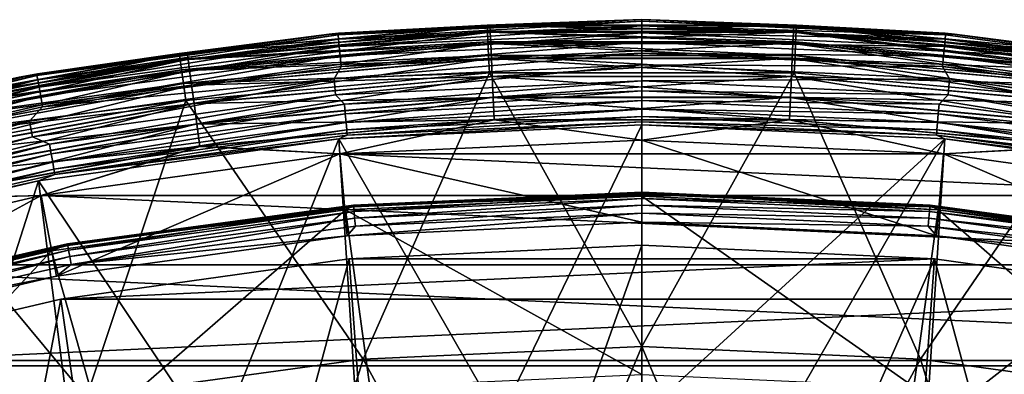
# Model space of a CAD drawing. Header units: metres. Extents: x -22 to 22, y 0 to 204.
# Tile 436 of 497: x -4.13 to 2.41, y 201.8 to 204.16. Entities that reach past the tile are written whole.
import ezdxf

# ---------------------------------------------------------------- set-up
doc = ezdxf.new("R2010")
doc.units = ezdxf.units.M
doc.layers.add('solid_002_SW0002', color=7, linetype='CONTINUOUS')
doc.layers.add('solid_002_SW0002_01', color=7, linetype='CONTINUOUS')

msp = doc.modelspace()

# ---------------------------------------------------------------- linework, layer by layer
at = {"layer": 'solid_002_SW0002'}
for points in [[(-1.008769, 204.121994, 240.606079), (0, 204.160004, 240.449997), (-2.076038, 204.064026, 240.449997)], [(-1.008777, 204.122177, 0.644852), (-2.076038, 204.064026, 0.8), (0, 204.160004, 0.8)], [(-2.01425, 204.069656, 254.109192), (0, 204.160004, 254.109192), (-2.076038, 204.064026, 242.850006)], [(-2.013292, 204.02951, 242.700211), (-2.015975, 204.059326, 242.772659), (0, 204.149857, 242.772659)], [(-1.026568, 204.122665, 254.275314), (0, 204.160004, 254.109192), (-2.01425, 204.069656, 254.109192)], [(0, 204.119919, 242.700211), (-2.013292, 204.02951, 242.700211), (0, 204.149857, 242.772659)], [(1.026452, 204.122665, 254.275314), (0, 204.160004, 254.109192), (-1.026568, 204.122665, 254.275314)], [(1.008769, 204.121994, 240.606079), (0, 204.160004, 240.449997), (-1.008769, 204.121994, 240.606079)], [(2.015975, 204.059326, 242.772659), (0, 204.119919, 242.700211), (0, 204.149857, 242.772659)], [(-1.026568, 204.122665, 254.275314), (-2.01425, 204.069656, 254.109192), (-3.071031, 203.93541, 254.275314)], [(-1.026568, 204.122665, 254.275314), (-3.071031, 203.93541, 254.275314), (-1.024673, 204.081192, 254.437454)], [(-3.01821, 203.941315, 0.644852), (-2.076038, 204.064026, 0.8), (-1.008777, 204.122177, 0.644852)], [(-3.01821, 203.941315, 0.644852), (-1.008777, 204.122177, 0.644852), (-3.012115, 203.896317, 0.494579)], [(-1.008769, 204.121994, 240.606079), (-2.076038, 204.064026, 240.449997), (-3.018185, 203.941132, 240.606079)], [(-1.008769, 204.121994, 240.606079), (-3.018185, 203.941132, 240.606079), (-1.006724, 204.076447, 240.756287)], [(-1.008777, 204.122177, 0.644852), (-1.00674, 204.076813, 0.494579), (-3.012115, 203.896317, 0.494579)], [(-2.009018, 203.982025, 242.637985), (-2.013292, 204.02951, 242.700211), (0, 204.119919, 242.700211)], [(0, 204.07225, 242.637985), (-2.009018, 203.982025, 242.637985), (0, 204.119919, 242.700211)], [(-1.008777, 204.122177, 0.644852), (1.008777, 204.122177, 0.644852), (-1.00674, 204.076813, 0.494579)], [(1.008777, 204.122177, 0.644852), (1.00674, 204.076813, 0.494579), (-1.00674, 204.076813, 0.494579)], [(2.013292, 204.02951, 242.700211), (0, 204.07225, 242.637985), (0, 204.119919, 242.700211)], [(-4.134364, 203.776901, 0.8), (-4.134364, 203.776901, 240.449997), (-2.076038, 204.064026, 240.449997)], [(-3.018185, 203.941132, 240.606079), (-2.076038, 204.064026, 240.449997), (-4.134364, 203.776901, 240.449997)], [(-2.076038, 204.064026, 0.8), (-4.134364, 203.776901, 0.8), (-2.076038, 204.064026, 240.449997)], [(-3.01821, 203.941315, 0.644852), (-4.134364, 203.776901, 0.8), (-2.076038, 204.064026, 0.8)], [(-4.012325, 203.799362, 254.109192), (-2.076038, 204.064026, 242.850006), (-4.134364, 203.776901, 242.850006)], [(-4.015719, 203.788437, 242.772659), (-4.134364, 203.776901, 242.850006), (-2.076038, 204.064026, 242.850006)], [(-2.015975, 204.059326, 242.772659), (-4.015719, 203.788437, 242.772659), (-2.076038, 204.064026, 242.850006)], [(-4.010375, 203.758987, 242.700211), (-4.015719, 203.788437, 242.772659), (-2.015975, 204.059326, 242.772659)], [(-4.012325, 203.799362, 254.109192), (-2.01425, 204.069656, 254.109192), (-2.076038, 204.064026, 242.850006)], [(-3.071031, 203.93541, 254.275314), (-2.01425, 204.069656, 254.109192), (-4.012325, 203.799362, 254.109192)], [(-2.013292, 204.02951, 242.700211), (-4.010375, 203.758987, 242.700211), (-2.015975, 204.059326, 242.772659)], [(-4.001861, 203.712067, 242.637985), (-4.010375, 203.758987, 242.700211), (-2.013292, 204.02951, 242.700211)], [(-2.009018, 203.982025, 242.637985), (-4.001861, 203.712067, 242.637985), (-2.013292, 204.02951, 242.700211)], [(-3.071031, 203.93541, 254.275314), (-3.065361, 203.894272, 254.437454), (-1.024673, 204.081192, 254.437454)], [(-1.024673, 204.081192, 254.437454), (-3.065361, 203.894272, 254.437454), (-1.02157, 204.013275, 254.590393)], [(-3.018185, 203.941132, 240.606079), (-3.012066, 203.895966, 240.756287), (-1.006724, 204.076447, 240.756287)], [(-3.012115, 203.896317, 0.494579), (-1.00674, 204.076813, 0.494579), (-3.002198, 203.823105, 0.356066)], [(-1.006724, 204.076447, 240.756287), (-3.012066, 203.895966, 240.756287), (-1.003402, 204.002487, 240.894714)], [(-1.00674, 204.076813, 0.494579), (-1.003425, 204.003006, 0.356066), (-3.002198, 203.823105, 0.356066)], [(-2.003445, 203.92009, 242.590225), (-2.009018, 203.982025, 242.637985), (0, 204.07225, 242.637985)], [(0, 204.010071, 242.590225), (-2.003445, 203.92009, 242.590225), (0, 204.07225, 242.637985)], [(-1.00674, 204.076813, 0.494579), (1.00674, 204.076813, 0.494579), (-1.003425, 204.003006, 0.356066)], [(1.00674, 204.076813, 0.494579), (1.003425, 204.003006, 0.356066), (-1.003425, 204.003006, 0.356066)], [(2.009018, 203.982025, 242.637985), (0, 204.010071, 242.590225), (0, 204.07225, 242.637985)], [(-3.990759, 203.650894, 242.590225), (-4.001861, 203.712067, 242.637985), (-2.009018, 203.982025, 242.637985)], [(-2.003445, 203.92009, 242.590225), (-3.990759, 203.650894, 242.590225), (-2.009018, 203.982025, 242.637985)], [(-3.065361, 203.894272, 254.437454), (-3.056077, 203.826935, 254.590393), (-1.02157, 204.013275, 254.590393)], [(-1.02157, 204.013275, 254.590393), (-3.056077, 203.826935, 254.590393), (-1.017346, 203.920837, 254.729858)], [(-3.012066, 203.895966, 240.756287), (-3.002127, 203.822586, 240.894714), (-1.003402, 204.002487, 240.894714)], [(-3.002198, 203.823105, 0.356066), (-1.003425, 204.003006, 0.356066), (-2.98884, 203.724503, 0.234648)], [(-1.003402, 204.002487, 240.894714), (-3.002127, 203.822586, 240.894714), (-0.998931, 203.902939, 241.016022)], [(-1.003425, 204.003006, 0.356066), (-0.998961, 203.903595, 0.234648), (-2.98884, 203.724503, 0.234648)], [(-1.996953, 203.847961, 242.560226), (-2.003445, 203.92009, 242.590225), (0, 204.010071, 242.590225)], [(0, 203.937653, 242.560226), (-1.996953, 203.847961, 242.560226), (0, 204.010071, 242.590225)], [(-1.003425, 204.003006, 0.356066), (1.003425, 204.003006, 0.356066), (-0.998961, 203.903595, 0.234648)], [(1.003425, 204.003006, 0.356066), (0.998961, 203.903595, 0.234648), (-0.998961, 203.903595, 0.234648)], [(2.003445, 203.92009, 242.590225), (0, 203.937653, 242.560226), (0, 204.010071, 242.590225)], [(-3.071031, 203.93541, 254.275314), (-4.012325, 203.799362, 254.109192), (-5.089894, 203.562469, 254.275314)], [(-3.071031, 203.93541, 254.275314), (-5.089894, 203.562469, 254.275314), (-3.065361, 203.894272, 254.437454)], [(-5.089894, 203.562469, 254.275314), (-5.080496, 203.522018, 254.437454), (-3.065361, 203.894272, 254.437454)], [(-3.065361, 203.894272, 254.437454), (-5.080496, 203.522018, 254.437454), (-3.056077, 203.826935, 254.590393)], [(-5.003341, 203.58107, 0.644852), (-4.134364, 203.776901, 0.8), (-3.01821, 203.941315, 0.644852)], [(-5.003341, 203.58107, 0.644852), (-3.01821, 203.941315, 0.644852), (-4.993237, 203.536804, 0.494579)], [(-3.018185, 203.941132, 240.606079), (-4.134364, 203.776901, 240.449997), (-5.003301, 203.580887, 240.606079)], [(-3.018185, 203.941132, 240.606079), (-5.003301, 203.580887, 240.606079), (-3.012066, 203.895966, 240.756287)], [(-5.003301, 203.580887, 240.606079), (-4.993157, 203.536453, 240.756287), (-3.012066, 203.895966, 240.756287)], [(-3.01821, 203.941315, 0.644852), (-3.012115, 203.896317, 0.494579), (-4.993237, 203.536804, 0.494579)], [(-4.993237, 203.536804, 0.494579), (-3.012115, 203.896317, 0.494579), (-4.976798, 203.464767, 0.356066)], [(-3.012066, 203.895966, 240.756287), (-4.993157, 203.536453, 240.756287), (-3.002127, 203.822586, 240.894714)], [(-3.012115, 203.896317, 0.494579), (-3.002198, 203.823105, 0.356066), (-4.976798, 203.464767, 0.356066)], [(-3.977827, 203.579636, 242.560226), (-3.990759, 203.650894, 242.590225), (-2.003445, 203.92009, 242.590225)], [(-1.996953, 203.847961, 242.560226), (-3.977827, 203.579636, 242.560226), (-2.003445, 203.92009, 242.590225)], [(-3.056077, 203.826935, 254.590393), (-3.043439, 203.73526, 254.729858), (-1.017346, 203.920837, 254.729858)], [(-1.017346, 203.920837, 254.729858), (-3.043439, 203.73526, 254.729858), (-1.012125, 203.80658, 254.851822)], [(-3.002127, 203.822586, 240.894714), (-2.988751, 203.723846, 241.016022), (-0.998931, 203.902939, 241.016022)], [(-2.98884, 203.724503, 0.234648), (-0.998961, 203.903595, 0.234648), (-2.972558, 203.604309, 0.134999)], [(-0.998931, 203.902939, 241.016022), (-2.988751, 203.723846, 241.016022), (-0.993484, 203.781631, 241.115524)], [(-0.998961, 203.903595, 0.234648), (-0.993519, 203.782425, 0.134999), (-2.972558, 203.604309, 0.134999)], [(0, 203.937653, 242.560226), (0, 203.860001, 242.550003), (-2.043497, 203.765945, 242.550003)], [(0, 203.937653, 242.560226), (-2.043497, 203.765945, 242.550003), (-1.996953, 203.847961, 242.560226)], [(-0.998961, 203.903595, 0.234648), (0.998961, 203.903595, 0.234648), (-0.993519, 203.782425, 0.134999)], [(0.998961, 203.903595, 0.234648), (0.993519, 203.782425, 0.134999), (-0.993519, 203.782425, 0.134999)], [(1.996953, 203.847961, 242.560226), (0, 203.860001, 242.550003), (0, 203.937653, 242.560226)], [(-5.080496, 203.522018, 254.437454), (-5.065108, 203.455811, 254.590393), (-3.056077, 203.826935, 254.590393)], [(-3.056077, 203.826935, 254.590393), (-5.065108, 203.455811, 254.590393), (-3.043439, 203.73526, 254.729858)], [(-4.993157, 203.536453, 240.756287), (-4.976681, 203.464264, 240.894714), (-3.002127, 203.822586, 240.894714)], [(-4.976798, 203.464767, 0.356066), (-3.002198, 203.823105, 0.356066), (-4.954655, 203.367767, 0.234648)], [(-3.002127, 203.822586, 240.894714), (-4.976681, 203.464264, 240.894714), (-2.988751, 203.723846, 241.016022)], [(-3.002198, 203.823105, 0.356066), (-2.98884, 203.724503, 0.234648), (-4.954655, 203.367767, 0.234648)], [(-1.996953, 203.847961, 242.560226), (-2.043497, 203.765945, 242.550003), (-3.977827, 203.579636, 242.560226)], [(-4.015719, 203.788437, 242.772659), (-5.983131, 203.339386, 242.772659), (-4.134364, 203.776901, 242.850006)], [(-5.975168, 203.310532, 242.700211), (-5.983131, 203.339386, 242.772659), (-4.015719, 203.788437, 242.772659)], [(-5.978179, 203.351273, 254.109192), (-4.012325, 203.799362, 254.109192), (-4.134364, 203.776901, 242.850006)], [(-5.089894, 203.562469, 254.275314), (-4.012325, 203.799362, 254.109192), (-5.978179, 203.351273, 254.109192)], [(-4.010375, 203.758987, 242.700211), (-5.975168, 203.310532, 242.700211), (-4.015719, 203.788437, 242.772659)], [(-5.962482, 203.264572, 242.637985), (-5.975168, 203.310532, 242.700211), (-4.010375, 203.758987, 242.700211)], [(-4.001861, 203.712067, 242.637985), (-5.962482, 203.264572, 242.637985), (-4.010375, 203.758987, 242.700211)], [(-4.044877, 203.380264, 242.550003), (-4.064322, 203.484497, 242.550003), (-2.043497, 203.765945, 242.550003)], [(-3.977827, 203.579636, 242.560226), (-2.043497, 203.765945, 242.550003), (-4.064322, 203.484497, 242.550003)], [(-2.033714, 203.66037, 242.550003), (-4.044877, 203.380264, 242.550003), (-2.043497, 203.765945, 242.550003)], [(-3.043439, 203.73526, 254.729858), (-3.027819, 203.621964, 254.851822), (-1.012125, 203.80658, 254.851822)], [(-1.012125, 203.80658, 254.851822), (-3.027819, 203.621964, 254.851822), (-1.85064, 201.903076, 256.398529)], [(-2.988751, 203.723846, 241.016022), (-2.972453, 203.603531, 241.115524), (-0.993484, 203.781631, 241.115524)], [(-2.972558, 203.604309, 0.134999), (-0.993519, 203.782425, 0.134999), (-2.953976, 203.467133, 0.060957)], [(-0.993484, 203.781631, 241.115524), (-2.972453, 203.603531, 241.115524), (-0.987269, 203.643265, 241.189407)], [(-0.993519, 203.782425, 0.134999), (-0.987309, 203.644135, 0.060957), (-2.953976, 203.467133, 0.060957)], [(-1.012125, 203.80658, 254.851822), (-1.85064, 201.903076, 256.398529), (-0.00012, 201.987503, 256.398529)], [(1.012006, 203.80658, 254.851822), (-1.012125, 203.80658, 254.851822), (-0.00012, 201.987503, 256.398529)], [(-0.993519, 203.782425, 0.134999), (0.993519, 203.782425, 0.134999), (-0.987309, 203.644135, 0.060957)], [(0.993519, 203.782425, 0.134999), (0.987309, 203.644135, 0.060957), (-0.987309, 203.644135, 0.060957)], [(-5.945941, 203.204636, 242.590225), (-5.962482, 203.264572, 242.637985), (-4.001861, 203.712067, 242.637985)], [(-3.990759, 203.650894, 242.590225), (-5.945941, 203.204636, 242.590225), (-4.001861, 203.712067, 242.637985)], [(-5.065108, 203.455811, 254.590393), (-5.044163, 203.365677, 254.729858), (-3.043439, 203.73526, 254.729858)], [(-3.043439, 203.73526, 254.729858), (-5.044163, 203.365677, 254.729858), (-3.027819, 203.621964, 254.851822)], [(-4.976681, 203.464264, 240.894714), (-4.954507, 203.367111, 241.016022), (-2.988751, 203.723846, 241.016022)], [(-4.954655, 203.367767, 0.234648), (-2.98884, 203.724503, 0.234648), (-4.927663, 203.249496, 0.134999)], [(-2.988751, 203.723846, 241.016022), (-4.954507, 203.367111, 241.016022), (-2.972453, 203.603531, 241.115524)], [(-2.98884, 203.724503, 0.234648), (-2.972558, 203.604309, 0.134999), (-4.927663, 203.249496, 0.134999)], [(-5.926674, 203.134827, 242.560226), (-5.945941, 203.204636, 242.590225), (-3.990759, 203.650894, 242.590225)], [(-3.977827, 203.579636, 242.560226), (-5.926674, 203.134827, 242.560226), (-3.990759, 203.650894, 242.590225)], [(-3.932906, 203.332092, 242.557785), (-4.044877, 203.380264, 242.550003), (-2.033714, 203.66037, 242.550003)], [(-1.974401, 203.597397, 242.557785), (-3.932906, 203.332092, 242.557785), (-2.033714, 203.66037, 242.550003)], [(-2.972453, 203.603531, 241.115524), (-2.95386, 203.466263, 241.189407), (-0.987269, 203.643265, 241.189407)], [(-2.953976, 203.467133, 0.060957), (-0.987309, 203.644135, 0.060957), (-2.933812, 203.318268, 0.015372)], [(-0.987269, 203.643265, 241.189407), (-2.95386, 203.466263, 241.189407), (-0.980528, 203.493134, 241.234818)], [(-0.987309, 203.644135, 0.060957), (-0.980569, 203.494064, 0.015372), (-2.933812, 203.318268, 0.015372)], [(-1.968624, 203.533203, 242.58078), (-1.974401, 203.597397, 242.557785), (0, 203.686066, 242.557785)], [(-1.968624, 203.533203, 242.58078), (0, 203.686066, 242.557785), (0, 203.621628, 242.58078)], [(-0.987309, 203.644135, 0.060957), (0.987309, 203.644135, 0.060957), (-0.980569, 203.494064, 0.015372)], [(0.987309, 203.644135, 0.060957), (0.980569, 203.494064, 0.015372), (-0.980569, 203.494064, 0.015372)], [(1.974401, 203.597397, 242.557785), (0, 203.621628, 242.58078), (0, 203.686066, 242.557785)], [(-3.977827, 203.579636, 242.560226), (-4.064322, 203.484497, 242.550003), (-5.926674, 203.134827, 242.560226)], [(-5.044163, 203.365677, 254.729858), (-5.018274, 203.254272, 254.851822), (-3.027819, 203.621964, 254.851822)], [(-3.027819, 203.621964, 254.851822), (-5.018274, 203.254272, 254.851822), (-3.685791, 201.650558, 256.398529)], [(-4.954507, 203.367111, 241.016022), (-4.927489, 203.248734, 241.115524), (-2.972453, 203.603531, 241.115524)], [(-4.927663, 203.249496, 0.134999), (-2.972558, 203.604309, 0.134999), (-4.896861, 203.114548, 0.060957)], [(-2.972453, 203.603531, 241.115524), (-4.927489, 203.248734, 241.115524), (-2.95386, 203.466263, 241.189407)], [(-2.972558, 203.604309, 0.134999), (-2.953976, 203.467133, 0.060957), (-4.896861, 203.114548, 0.060957)], [(-3.921399, 203.268692, 242.58078), (-3.932906, 203.332092, 242.557785), (-1.974401, 203.597397, 242.557785)], [(-3.921399, 203.268692, 242.58078), (-1.974401, 203.597397, 242.557785), (-1.968624, 203.533203, 242.58078)], [(-3.027819, 203.621964, 254.851822), (-3.685791, 201.650558, 256.398529), (-1.85064, 201.903076, 256.398529)], [(-1.968624, 203.533203, 242.58078), (0, 203.621628, 242.58078), (-1.963465, 203.475876, 242.617767)], [(0, 203.621628, 242.58078), (0, 203.564056, 242.617767), (-1.963465, 203.475876, 242.617767)], [(-1.963465, 203.475876, 242.617767), (0, 203.564056, 242.617767), (-1.959191, 203.428391, 242.66684)], [(0, 203.564056, 242.617767), (0, 203.516373, 242.66684), (-1.959191, 203.428391, 242.66684)], [(1.968624, 203.533203, 242.58078), (0, 203.564056, 242.617767), (0, 203.621628, 242.58078)], [(1.963465, 203.475876, 242.617767), (0, 203.516373, 242.66684), (0, 203.564056, 242.617767)], [(1.968624, 203.533203, 242.58078), (1.963465, 203.475876, 242.617767), (0, 203.564056, 242.617767)], [(-3.921399, 203.268692, 242.58078), (-1.968624, 203.533203, 242.58078), (-3.911121, 203.212051, 242.617767)], [(-1.968624, 203.533203, 242.58078), (-1.963465, 203.475876, 242.617767), (-3.911121, 203.212051, 242.617767)], [(-1.959191, 203.428391, 242.66684), (0, 203.516373, 242.66684), (-1.956024, 203.393204, 242.725449)], [(0, 203.516373, 242.66684), (0, 203.481064, 242.725449), (-1.956024, 203.393204, 242.725449)], [(1.959191, 203.428391, 242.66684), (0, 203.481064, 242.725449), (0, 203.516373, 242.66684)], [(1.963465, 203.475876, 242.617767), (1.959191, 203.428391, 242.66684), (0, 203.516373, 242.66684)], [(-6.036558, 202.913025, 242.550003), (-6.06556, 203.014999, 242.550003), (-4.064322, 203.484497, 242.550003)], [(-5.926674, 203.134827, 242.560226), (-4.064322, 203.484497, 242.550003), (-6.06556, 203.014999, 242.550003)], [(-4.044877, 203.380264, 242.550003), (-6.036558, 202.913025, 242.550003), (-4.064322, 203.484497, 242.550003)], [(-4.927489, 203.248734, 241.115524), (-4.896667, 203.113693, 241.189407), (-2.95386, 203.466263, 241.189407)], [(-4.896861, 203.114548, 0.060957), (-2.953976, 203.467133, 0.060957), (-4.863434, 202.968094, 0.015372)], [(-2.95386, 203.466263, 241.189407), (-4.896667, 203.113693, 241.189407), (-2.933688, 203.317352, 241.234818)], [(-2.953976, 203.467133, 0.060957), (-2.933812, 203.318268, 0.015372), (-4.863434, 202.968094, 0.015372)], [(-3.911121, 203.212051, 242.617767), (-1.963465, 203.475876, 242.617767), (-3.902607, 203.165131, 242.66684)], [(-1.963465, 203.475876, 242.617767), (-1.959191, 203.428391, 242.66684), (-3.902607, 203.165131, 242.66684)], [(-2.95386, 203.466263, 241.189407), (-2.933688, 203.317352, 241.234818), (-0.980528, 203.493134, 241.234818)], [(-2.933812, 203.318268, 0.015372), (-0.980569, 203.494064, 0.015372), (-2.003748, 203.266998)], [(-0.980528, 203.493134, 241.234818), (-2.933688, 203.317352, 241.234818), (-2.003747, 203.266998, 241.25)], [(0, 203.481064, 242.725449), (0, 203.460007, 242.790192), (-2.01145, 203.367004, 242.790192)], [(-1.956024, 203.393204, 242.725449), (0, 203.481064, 242.725449), (-2.01145, 203.367004, 242.790192)], [(-2.01145, 203.367004, 242.790192), (0, 203.460007, 242.790192), (-0.945294, 201.50415, 252.292862)], [(-0.980569, 203.494064, 0.015372), (0, 203.360001), (-2.003748, 203.266998)], [(-0.980569, 203.494064, 0.015372), (0.980569, 203.494064, 0.015372), (0, 203.360001)], [(0, 203.460007, 242.790192), (0, 201.526657, 252.292862), (-0.945294, 201.50415, 252.292862)], [(0.980569, 203.494064, 0.015372), (2.003747, 203.266998), (0, 203.360001)], [(1.956024, 203.393204, 242.725449), (0, 203.460007, 242.790192), (0, 203.481064, 242.725449)], [(1.959191, 203.428391, 242.66684), (1.956024, 203.393204, 242.725449), (0, 203.481064, 242.725449)], [(2.01145, 203.367004, 242.790192), (0, 201.526657, 252.292862), (0, 203.460007, 242.790192)], [(1.956024, 203.393204, 242.725449), (2.01145, 203.367004, 242.790192), (0, 203.460007, 242.790192)], [(-5.859746, 202.892303, 242.557785), (-6.036558, 202.913025, 242.550003), (-4.044877, 203.380264, 242.550003)], [(-3.932906, 203.332092, 242.557785), (-5.859746, 202.892303, 242.557785), (-4.044877, 203.380264, 242.550003)], [(-4.00574, 203.088806, 242.790192), (-2.01145, 203.367004, 242.790192), (-2.82732, 201.324448, 252.292862)], [(-3.8963, 203.130386, 242.725449), (-2.01145, 203.367004, 242.790192), (-4.00574, 203.088806, 242.790192)], [(-3.902607, 203.165131, 242.66684), (-1.959191, 203.428391, 242.66684), (-3.8963, 203.130386, 242.725449)], [(-1.959191, 203.428391, 242.66684), (-1.956024, 203.393204, 242.725449), (-3.8963, 203.130386, 242.725449)], [(-3.8963, 203.130386, 242.725449), (-1.956024, 203.393204, 242.725449), (-2.01145, 203.367004, 242.790192)], [(-2.01145, 203.367004, 242.790192), (-1.888446, 201.436707, 252.292862), (-2.82732, 201.324448, 252.292862)], [(-2.01145, 203.367004, 242.790192), (-0.945294, 201.50415, 252.292862), (-1.888446, 201.436707, 252.292862)], [(-5.8426, 202.830185, 242.58078), (-5.859746, 202.892303, 242.557785), (-3.932906, 203.332092, 242.557785)], [(-5.8426, 202.830185, 242.58078), (-3.932906, 203.332092, 242.557785), (-3.921399, 203.268692, 242.58078)], [(-4.896667, 203.113693, 241.189407), (-4.863228, 202.967194, 241.234818), (-2.933688, 203.317352, 241.234818)], [(-4.863434, 202.968094, 0.015372), (-2.933812, 203.318268, 0.015372), (-3.987926, 202.990311)], [(-2.933688, 203.317352, 241.234818), (-4.863228, 202.967194, 241.234818), (-3.987925, 202.990311, 241.25)], [(-2.933812, 203.318268, 0.015372), (-2.003748, 203.266998), (-3.987926, 202.990311)], [(-2.933688, 203.317352, 241.234818), (-3.987925, 202.990311, 241.25), (-2.003747, 203.266998, 241.25)], [(0, 202.814346, 241.25), (0.000001, 203.360001, 241.25), (-2.003747, 203.266998, 241.25)], [(1.956497, 202.72345, 241.25), (0.000001, 203.360001, 241.25), (0, 202.814346, 241.25)], [(-5.8426, 202.830185, 242.58078), (-3.921399, 203.268692, 242.58078), (-5.827287, 202.774704, 242.617767)], [(-3.921399, 203.268692, 242.58078), (-3.911121, 203.212051, 242.617767), (-5.827287, 202.774704, 242.617767)], [(-5.018274, 203.254272, 254.851822), (-5.490334, 201.23201, 256.398529), (-3.685791, 201.650558, 256.398529)], [(-3.885818, 202.454285, 241.25), (-2.003747, 203.266998, 241.25), (-3.987925, 202.990311, 241.25)], [(-3.885818, 202.454285, 241.25), (-1.956497, 202.72345, 241.25), (-2.003747, 203.266998, 241.25)], [(-1.956497, 202.72345, 241.25), (0, 202.814346, 241.25), (-2.003747, 203.266998, 241.25)], [(-5.827287, 202.774704, 242.617767), (-3.911121, 203.212051, 242.617767), (-5.814602, 202.728729, 242.66684)], [(-3.911121, 203.212051, 242.617767), (-3.902607, 203.165131, 242.66684), (-5.814602, 202.728729, 242.66684)], [(-5.814602, 202.728729, 242.66684), (-3.902607, 203.165131, 242.66684), (-5.805205, 202.694687, 242.725449)], [(-3.902607, 203.165131, 242.66684), (-3.8963, 203.130386, 242.725449), (-5.805205, 202.694687, 242.725449)], [(-5.805205, 202.694687, 242.725449), (-3.8963, 203.130386, 242.725449), (-4.00574, 203.088806, 242.790192)], [(-5.965853, 202.627792, 242.790192), (-4.00574, 203.088806, 242.790192), (-4.683743, 200.966644, 252.292862)], [(-5.805205, 202.694687, 242.725449), (-4.00574, 203.088806, 242.790192), (-5.965853, 202.627792, 242.790192)], [(-4.00574, 203.088806, 242.790192), (-3.75979, 201.167648, 252.292862), (-4.683743, 200.966644, 252.292862)], [(-4.00574, 203.088806, 242.790192), (-2.82732, 201.324448, 252.292862), (-3.75979, 201.167648, 252.292862)], [(-4.863434, 202.968094, 0.015372), (-3.987926, 202.990311), (-5.942489, 202.530304)], [(-5.790373, 202.006287, 241.25), (-3.987925, 202.990311, 241.25), (-5.942488, 202.530304, 241.25)], [(-4.863228, 202.967194, 241.234818), (-5.942488, 202.530304, 241.25), (-3.987925, 202.990311, 241.25)], [(-5.790373, 202.006287, 241.25), (-3.885818, 202.454285, 241.25), (-3.987925, 202.990311, 241.25)], [(-1.914143, 202.927872, 241.43573), (0, 203.01384, 241.43573), (-1.912965, 202.91478, 241.377365)], [(-1.913722, 202.923187, 241.495361), (0, 203.00914, 241.495361), (-1.914143, 202.927872, 241.43573)], [(-1.912965, 202.91478, 241.377365), (0, 203.000687, 241.377365), (-1.910292, 202.885086, 241.3255)], [(-3.812875, 202.67067, 241.43573), (-1.914143, 202.927872, 241.43573), (-3.810528, 202.657745, 241.377365)], [(-1.913722, 202.923187, 241.495361), (-1.914143, 202.927872, 241.43573), (-3.812875, 202.67067, 241.43573)], [(-3.812035, 202.666046, 241.495361), (-1.913722, 202.923187, 241.495361), (-3.812875, 202.67067, 241.43573)], [(-3.812035, 202.666046, 241.495361), (-1.967811, 202.896057, 241.550888), (-1.913722, 202.923187, 241.495361)], [(-1.914143, 202.927872, 241.43573), (-1.912965, 202.91478, 241.377365), (-3.810528, 202.657745, 241.377365)], [(-3.810528, 202.657745, 241.377365), (-1.912965, 202.91478, 241.377365), (-3.805204, 202.628403, 241.3255)], [(-1.912965, 202.91478, 241.377365), (-1.910292, 202.885086, 241.3255), (-3.805204, 202.628403, 241.3255)], [(-1.910292, 202.885086, 241.3255), (0, 202.970871, 241.3255), (-1.906364, 202.841446, 241.28479)], [(-1.906364, 202.841446, 241.28479), (0, 202.927063, 241.28479), (-1.901532, 202.78775, 241.258835)], [(-3.596361, 201.477585, 243.388596), (-1.967811, 202.896057, 241.550888), (-3.918833, 202.623901, 241.550888)], [(-3.812035, 202.666046, 241.495361), (-3.918833, 202.623901, 241.550888), (-1.967811, 202.896057, 241.550888)], [(-3.805204, 202.628403, 241.3255), (-1.910292, 202.885086, 241.3255), (-3.797379, 202.585281, 241.28479)], [(-1.910292, 202.885086, 241.3255), (-1.906364, 202.841446, 241.28479), (-3.797379, 202.585281, 241.28479)], [(-3.797379, 202.585281, 241.28479), (-1.906364, 202.841446, 241.28479), (-3.787755, 202.532242, 241.258835)], [(-1.906364, 202.841446, 241.28479), (-1.901532, 202.78775, 241.258835), (-3.787755, 202.532242, 241.258835)], [(-3.596361, 201.477585, 243.388596), (-1.805449, 201.720169, 243.388596), (-1.967811, 202.896057, 241.550888)], [(-1.805449, 201.720169, 243.388596), (0, 201.801254, 243.388596), (-1.967811, 202.896057, 241.550888)], [(0, 202.873154, 241.258835), (0, 202.814346, 241.25), (-1.956497, 202.72345, 241.25)], [(-1.901532, 202.78775, 241.258835), (0, 202.873154, 241.258835), (-1.956497, 202.72345, 241.25)], [(0, 202.873154, 241.258835), (1.901532, 202.78775, 241.258835), (0, 202.814346, 241.25)], [(-3.787755, 202.532242, 241.258835), (-1.901532, 202.78775, 241.258835), (-1.956497, 202.72345, 241.25)], [(1.901532, 202.78775, 241.258835), (1.956497, 202.72345, 241.25), (0, 202.814346, 241.25)], [(-3.787755, 202.532242, 241.258835), (-1.956497, 202.72345, 241.25), (-3.885818, 202.454285, 241.25)], [(-5.680908, 202.244308, 241.43573), (-3.812875, 202.67067, 241.43573), (-5.677411, 202.231628, 241.377365)], [(-3.812035, 202.666046, 241.495361), (-3.812875, 202.67067, 241.43573), (-5.680908, 202.244308, 241.43573)], [(-5.679657, 202.239777, 241.495361), (-3.812035, 202.666046, 241.495361), (-5.680908, 202.244308, 241.43573)], [(-5.679657, 202.239777, 241.495361), (-3.918833, 202.623901, 241.550888), (-3.812035, 202.666046, 241.495361)], [(-3.812875, 202.67067, 241.43573), (-3.810528, 202.657745, 241.377365), (-5.677411, 202.231628, 241.377365)], [(-5.677411, 202.231628, 241.377365), (-3.810528, 202.657745, 241.377365), (-5.669478, 202.202896, 241.3255)], [(-3.810528, 202.657745, 241.377365), (-3.805204, 202.628403, 241.3255), (-5.669478, 202.202896, 241.3255)], [(-1.943313, 202.56958, 3), (0, 202.660004, 3), (-1.617698, 198.080154, 3)], [(0, 202.660004, 0.72), (0, 202.660004, 3), (-1.943313, 202.56958, 3)], [(-1.942222, 202.569763, 0.72), (0, 202.660004, 0.72), (-1.943313, 202.56958, 3)], [(1.942222, 202.569763, 0.72), (0, 202.660004, 0.72), (-1.942222, 202.569763, 0.72)], [(0, 202.660004, 3), (0, 198.160004, 3), (-1.617698, 198.080154, 3)], [(1.942222, 202.569763, 0.72), (0, 202.660004, 3), (0, 202.660004, 0.72)], [(-5.358317, 201.075424, 243.388596), (-3.918833, 202.623901, 241.550888), (-5.836421, 202.172897, 241.550888)], [(-5.679657, 202.239777, 241.495361), (-5.836421, 202.172897, 241.550888), (-3.918833, 202.623901, 241.550888)], [(-5.669478, 202.202896, 241.3255), (-3.805204, 202.628403, 241.3255), (-5.657821, 202.16066, 241.28479)], [(-3.805204, 202.628403, 241.3255), (-3.797379, 202.585281, 241.28479), (-5.657821, 202.16066, 241.28479)], [(-5.657821, 202.16066, 241.28479), (-3.797379, 202.585281, 241.28479), (-5.64348, 202.108688, 241.258835)], [(-3.797379, 202.585281, 241.28479), (-3.787755, 202.532242, 241.258835), (-5.64348, 202.108688, 241.258835)], [(-5.358317, 201.075424, 243.388596), (-3.596361, 201.477585, 243.388596), (-3.918833, 202.623901, 241.550888)], [(-5.64348, 202.108688, 241.258835), (-3.787755, 202.532242, 241.258835), (-3.885818, 202.454285, 241.25)], [(-3.857717, 202.302567, 3), (-1.943313, 202.56958, 3), (-3.2178, 197.843124, 3)], [(-3.857466, 202.302567, 0.72), (-1.943313, 202.56958, 3), (-3.857717, 202.302567, 3)], [(-3.857466, 202.302567, 0.72), (-1.942222, 202.569763, 0.72), (-1.943313, 202.56958, 3)], [(1.942222, 202.569763, 0.72), (-1.942222, 202.569763, 0.72), (-3.857466, 202.302567, 0.72)], [(-1.943313, 202.56958, 3), (-1.617698, 198.080154, 3), (-3.2178, 197.843124, 3)], [(1.943313, 202.56958, 3), (1.617698, 198.080154, 3), (0, 198.160004, 3)], [(-5.64348, 202.108688, 241.258835), (-3.885818, 202.454285, 241.25), (-5.790373, 202.006287, 241.25)], [(-5.74832, 201.857651, 3), (-3.857717, 202.302567, 3), (-4.790751, 197.448914, 3)], [(-5.748125, 201.857834, 0.72), (-3.857717, 202.302567, 3), (-5.74832, 201.857651, 3)], [(-5.748125, 201.857834, 0.72), (-3.857466, 202.302567, 0.72), (-3.857717, 202.302567, 3)], [(3.857466, 202.302567, 0.72), (-3.857466, 202.302567, 0.72), (-5.748125, 201.857834, 0.72)], [(-3.857717, 202.302567, 3), (-3.2178, 197.843124, 3), (-4.790751, 197.448914, 3)], [(-0.827946, 200.013885, 257.816467), (-0.00012, 201.987503, 256.398529), (-1.85064, 201.903076, 256.398529)], [(0.827638, 200.013901, 257.816467), (-0.00012, 201.987503, 256.398529), (-0.827946, 200.013885, 257.816467)], [(0.827638, 200.013901, 257.816467), (1.850401, 201.903107, 256.398529), (-0.00012, 201.987503, 256.398529)], [(-2.476808, 199.864838, 257.816467), (-1.85064, 201.903076, 256.398529), (-3.685791, 201.650558, 256.398529)], [(-0.827946, 200.013885, 257.816467), (-1.85064, 201.903076, 256.398529), (-2.476808, 199.864838, 257.816467)], [(5.748125, 201.857834, 0.72), (-5.748125, 201.857834, 0.72), (-7.585134, 201.24202, 0.72)]]:
    msp.add_3dface(points, dxfattribs=at)
at = {"layer": 'solid_002_SW0002_01'}
for points in [[(-2.076038, 204.064026, 0.8), (-2.076038, 204.064026, 240.449997), (0, 204.160004, 240.449997)], [(0, 204.160004, 0.8), (-2.076038, 204.064026, 0.8), (0, 204.160004, 240.449997)], [(-2.076038, 204.064026, 242.850006), (0, 204.160004, 254.109192), (0, 204.160004, 242.850006)], [(-2.015975, 204.059326, 242.772659), (-2.076038, 204.064026, 242.850006), (0, 204.160004, 242.850006)], [(0, 204.149857, 242.772659), (-2.015975, 204.059326, 242.772659), (0, 204.160004, 242.850006)], [(-1.008777, 204.122177, 0.644852), (0, 204.160004, 0.8), (1.008777, 204.122177, 0.644852)], [(0, 204.160004, 0.8), (0, 204.160004, 240.449997), (2.076038, 204.064026, 240.449997)], [(1.008769, 204.121994, 240.606079), (2.076038, 204.064026, 240.449997), (0, 204.160004, 240.449997)], [(2.076038, 204.064026, 0.8), (0, 204.160004, 0.8), (2.076038, 204.064026, 240.449997)], [(1.008777, 204.122177, 0.644852), (0, 204.160004, 0.8), (2.076038, 204.064026, 0.8)], [(0, 204.160004, 242.850006), (0, 204.160004, 254.109192), (2.014366, 204.069641, 254.109192)], [(1.026452, 204.122665, 254.275314), (2.014366, 204.069641, 254.109192), (0, 204.160004, 254.109192)], [(2.076038, 204.064026, 242.850006), (0, 204.160004, 242.850006), (2.014366, 204.069641, 254.109192)], [(0, 204.149857, 242.772659), (0, 204.160004, 242.850006), (2.076038, 204.064026, 242.850006)], [(2.015975, 204.059326, 242.772659), (0, 204.149857, 242.772659), (2.076038, 204.064026, 242.850006)], [(-1.026568, 204.122665, 254.275314), (-1.024673, 204.081192, 254.437454), (1.024557, 204.081192, 254.437454)], [(1.026452, 204.122665, 254.275314), (-1.026568, 204.122665, 254.275314), (1.024557, 204.081192, 254.437454)], [(-1.008769, 204.121994, 240.606079), (-1.006724, 204.076447, 240.756287), (1.006724, 204.076447, 240.756287)], [(1.008769, 204.121994, 240.606079), (-1.008769, 204.121994, 240.606079), (1.006724, 204.076447, 240.756287)], [(2.013292, 204.02951, 242.700211), (0, 204.119919, 242.700211), (2.015975, 204.059326, 242.772659)], [(1.008769, 204.121994, 240.606079), (1.006724, 204.076447, 240.756287), (3.012066, 203.895966, 240.756287)], [(1.008777, 204.122177, 0.644852), (3.01821, 203.941315, 0.644852), (1.00674, 204.076813, 0.494579)], [(3.018185, 203.941132, 240.606079), (2.076038, 204.064026, 240.449997), (1.008769, 204.121994, 240.606079)], [(3.018185, 203.941132, 240.606079), (1.008769, 204.121994, 240.606079), (3.012066, 203.895966, 240.756287)], [(1.008777, 204.122177, 0.644852), (2.076038, 204.064026, 0.8), (3.01821, 203.941315, 0.644852)], [(1.026452, 204.122665, 254.275314), (1.024557, 204.081192, 254.437454), (3.065246, 203.894287, 254.437454)], [(3.070916, 203.935425, 254.275314), (2.014366, 204.069641, 254.109192), (1.026452, 204.122665, 254.275314)], [(3.070916, 203.935425, 254.275314), (1.026452, 204.122665, 254.275314), (3.065246, 203.894287, 254.437454)], [(-1.024673, 204.081192, 254.437454), (-1.02157, 204.013275, 254.590393), (1.021453, 204.013275, 254.590393)], [(1.024557, 204.081192, 254.437454), (-1.024673, 204.081192, 254.437454), (1.021453, 204.013275, 254.590393)], [(-1.006724, 204.076447, 240.756287), (-1.003402, 204.002487, 240.894714), (1.003402, 204.002487, 240.894714)], [(1.006724, 204.076447, 240.756287), (-1.006724, 204.076447, 240.756287), (1.003402, 204.002487, 240.894714)], [(2.009018, 203.982025, 242.637985), (0, 204.07225, 242.637985), (2.013292, 204.02951, 242.700211)], [(1.006724, 204.076447, 240.756287), (1.003402, 204.002487, 240.894714), (3.002127, 203.822586, 240.894714)], [(1.00674, 204.076813, 0.494579), (3.012115, 203.896317, 0.494579), (1.003425, 204.003006, 0.356066)], [(3.012066, 203.895966, 240.756287), (1.006724, 204.076447, 240.756287), (3.002127, 203.822586, 240.894714)], [(3.01821, 203.941315, 0.644852), (3.012115, 203.896317, 0.494579), (1.00674, 204.076813, 0.494579)], [(1.024557, 204.081192, 254.437454), (1.021453, 204.013275, 254.590393), (3.055961, 203.82695, 254.590393)], [(3.065246, 203.894287, 254.437454), (1.024557, 204.081192, 254.437454), (3.055961, 203.82695, 254.590393)], [(2.009018, 203.982025, 242.637985), (2.013292, 204.02951, 242.700211), (4.010375, 203.758987, 242.700211)], [(2.013292, 204.02951, 242.700211), (2.015975, 204.059326, 242.772659), (4.015719, 203.788437, 242.772659)], [(4.010375, 203.758987, 242.700211), (2.013292, 204.02951, 242.700211), (4.015719, 203.788437, 242.772659)], [(2.076038, 204.064026, 242.850006), (2.014366, 204.069641, 254.109192), (4.012555, 203.799316, 254.109192)], [(3.070916, 203.935425, 254.275314), (4.012555, 203.799316, 254.109192), (2.014366, 204.069641, 254.109192)], [(4.015719, 203.788437, 242.772659), (2.015975, 204.059326, 242.772659), (2.076038, 204.064026, 242.850006)], [(2.076038, 204.064026, 0.8), (2.076038, 204.064026, 240.449997), (4.134364, 203.776901, 240.449997)], [(3.018185, 203.941132, 240.606079), (4.134364, 203.776901, 240.449997), (2.076038, 204.064026, 240.449997)], [(4.134364, 203.776901, 0.8), (2.076038, 204.064026, 0.8), (4.134364, 203.776901, 240.449997)], [(3.01821, 203.941315, 0.644852), (2.076038, 204.064026, 0.8), (4.134364, 203.776901, 0.8)], [(4.134364, 203.776901, 242.850006), (2.076038, 204.064026, 242.850006), (4.012555, 203.799316, 254.109192)], [(4.015719, 203.788437, 242.772659), (2.076038, 204.064026, 242.850006), (4.134364, 203.776901, 242.850006)], [(-1.02157, 204.013275, 254.590393), (-1.017346, 203.920837, 254.729858), (1.017229, 203.920837, 254.729858)], [(1.021453, 204.013275, 254.590393), (-1.02157, 204.013275, 254.590393), (1.017229, 203.920837, 254.729858)], [(-1.003402, 204.002487, 240.894714), (-0.998931, 203.902939, 241.016022), (0.998931, 203.902939, 241.016022)], [(1.003402, 204.002487, 240.894714), (-1.003402, 204.002487, 240.894714), (0.998931, 203.902939, 241.016022)], [(2.003445, 203.92009, 242.590225), (0, 204.010071, 242.590225), (2.009018, 203.982025, 242.637985)], [(1.003402, 204.002487, 240.894714), (0.998931, 203.902939, 241.016022), (2.988751, 203.723846, 241.016022)], [(1.003425, 204.003006, 0.356066), (3.002198, 203.823105, 0.356066), (0.998961, 203.903595, 0.234648)], [(3.002127, 203.822586, 240.894714), (1.003402, 204.002487, 240.894714), (2.988751, 203.723846, 241.016022)], [(3.012115, 203.896317, 0.494579), (3.002198, 203.823105, 0.356066), (1.003425, 204.003006, 0.356066)], [(1.021453, 204.013275, 254.590393), (1.017229, 203.920837, 254.729858), (3.043323, 203.735275, 254.729858)], [(3.055961, 203.82695, 254.590393), (1.021453, 204.013275, 254.590393), (3.043323, 203.735275, 254.729858)], [(2.003445, 203.92009, 242.590225), (2.009018, 203.982025, 242.637985), (4.001861, 203.712067, 242.637985)], [(4.001861, 203.712067, 242.637985), (2.009018, 203.982025, 242.637985), (4.010375, 203.758987, 242.700211)], [(-1.017346, 203.920837, 254.729858), (-1.012125, 203.80658, 254.851822), (1.012006, 203.80658, 254.851822)], [(1.017229, 203.920837, 254.729858), (-1.017346, 203.920837, 254.729858), (1.012006, 203.80658, 254.851822)], [(-0.998931, 203.902939, 241.016022), (-0.993484, 203.781631, 241.115524), (0.993484, 203.781631, 241.115524)], [(0.998931, 203.902939, 241.016022), (-0.998931, 203.902939, 241.016022), (0.993484, 203.781631, 241.115524)], [(1.996953, 203.847961, 242.560226), (0, 203.937653, 242.560226), (2.003445, 203.92009, 242.590225)], [(0.998931, 203.902939, 241.016022), (0.993484, 203.781631, 241.115524), (2.972453, 203.603531, 241.115524)], [(0.998961, 203.903595, 0.234648), (2.98884, 203.724503, 0.234648), (0.993519, 203.782425, 0.134999)], [(2.988751, 203.723846, 241.016022), (0.998931, 203.902939, 241.016022), (2.972453, 203.603531, 241.115524)], [(3.002198, 203.823105, 0.356066), (2.98884, 203.724503, 0.234648), (0.998961, 203.903595, 0.234648)], [(1.017229, 203.920837, 254.729858), (1.012006, 203.80658, 254.851822), (3.027702, 203.621979, 254.851822)], [(3.043323, 203.735275, 254.729858), (1.017229, 203.920837, 254.729858), (3.027702, 203.621979, 254.851822)], [(1.996953, 203.847961, 242.560226), (2.003445, 203.92009, 242.590225), (3.990759, 203.650894, 242.590225)], [(3.990759, 203.650894, 242.590225), (2.003445, 203.92009, 242.590225), (4.001861, 203.712067, 242.637985)], [(-2.033714, 203.66037, 242.550003), (-2.043497, 203.765945, 242.550003), (0, 203.860001, 242.550003)], [(0, 203.753983, 242.550003), (-2.033714, 203.66037, 242.550003), (0, 203.860001, 242.550003)], [(0, 203.753983, 242.550003), (0, 203.860001, 242.550003), (2.043497, 203.765945, 242.550003)], [(1.996953, 203.847961, 242.560226), (2.043497, 203.765945, 242.550003), (0, 203.860001, 242.550003)], [(3.977827, 203.579636, 242.560226), (2.043497, 203.765945, 242.550003), (1.996953, 203.847961, 242.560226)], [(3.977827, 203.579636, 242.560226), (1.996953, 203.847961, 242.560226), (3.990759, 203.650894, 242.590225)], [(-0.993484, 203.781631, 241.115524), (-0.987269, 203.643265, 241.189407), (0.987269, 203.643265, 241.189407)], [(0.993484, 203.781631, 241.115524), (-0.993484, 203.781631, 241.115524), (0.987269, 203.643265, 241.189407)], [(1.012006, 203.80658, 254.851822), (-0.00012, 201.987503, 256.398529), (1.850401, 201.903107, 256.398529)], [(2.033714, 203.66037, 242.550003), (0, 203.753983, 242.550003), (2.043497, 203.765945, 242.550003)], [(0.993484, 203.781631, 241.115524), (0.987269, 203.643265, 241.189407), (2.95386, 203.466263, 241.189407)], [(0.993519, 203.782425, 0.134999), (2.972558, 203.604309, 0.134999), (0.987309, 203.644135, 0.060957)], [(2.972453, 203.603531, 241.115524), (0.993484, 203.781631, 241.115524), (2.95386, 203.466263, 241.189407)], [(2.98884, 203.724503, 0.234648), (2.972558, 203.604309, 0.134999), (0.993519, 203.782425, 0.134999)], [(3.027702, 203.621979, 254.851822), (1.012006, 203.80658, 254.851822), (1.850401, 201.903107, 256.398529)], [(4.044877, 203.380264, 242.550003), (2.033714, 203.66037, 242.550003), (2.043497, 203.765945, 242.550003)], [(4.044877, 203.380264, 242.550003), (2.043497, 203.765945, 242.550003), (4.064322, 203.484497, 242.550003)], [(3.977827, 203.579636, 242.560226), (4.064322, 203.484497, 242.550003), (2.043497, 203.765945, 242.550003)], [(-1.974401, 203.597397, 242.557785), (-2.033714, 203.66037, 242.550003), (0, 203.753983, 242.550003)], [(0, 203.686066, 242.557785), (-1.974401, 203.597397, 242.557785), (0, 203.753983, 242.550003)], [(0, 203.686066, 242.557785), (0, 203.753983, 242.550003), (2.033714, 203.66037, 242.550003)], [(-0.987269, 203.643265, 241.189407), (-0.980528, 203.493134, 241.234818), (0.980528, 203.493134, 241.234818)], [(0.987269, 203.643265, 241.189407), (-0.987269, 203.643265, 241.189407), (0.980528, 203.493134, 241.234818)], [(1.974401, 203.597397, 242.557785), (0, 203.686066, 242.557785), (2.033714, 203.66037, 242.550003)], [(0.987269, 203.643265, 241.189407), (0.980528, 203.493134, 241.234818), (2.933688, 203.317352, 241.234818)], [(0.987309, 203.644135, 0.060957), (2.953976, 203.467133, 0.060957), (0.980569, 203.494064, 0.015372)], [(2.95386, 203.466263, 241.189407), (0.987269, 203.643265, 241.189407), (2.933688, 203.317352, 241.234818)], [(2.972558, 203.604309, 0.134999), (2.953976, 203.467133, 0.060957), (0.987309, 203.644135, 0.060957)], [(3.932906, 203.332092, 242.557785), (1.974401, 203.597397, 242.557785), (2.033714, 203.66037, 242.550003)], [(3.932906, 203.332092, 242.557785), (2.033714, 203.66037, 242.550003), (4.044877, 203.380264, 242.550003)], [(1.968624, 203.533203, 242.58078), (0, 203.621628, 242.58078), (1.974401, 203.597397, 242.557785)], [(3.027702, 203.621979, 254.851822), (1.850401, 201.903107, 256.398529), (3.685556, 201.650604, 256.398529)], [(1.968624, 203.533203, 242.58078), (1.974401, 203.597397, 242.557785), (3.932906, 203.332092, 242.557785)], [(1.968624, 203.533203, 242.58078), (3.921399, 203.268692, 242.58078), (1.963465, 203.475876, 242.617767)], [(1.968624, 203.533203, 242.58078), (3.932906, 203.332092, 242.557785), (3.921399, 203.268692, 242.58078)], [(-0.980528, 203.493134, 241.234818), (-2.003747, 203.266998, 241.25), (0.000001, 203.360001, 241.25)], [(0.980528, 203.493134, 241.234818), (-0.980528, 203.493134, 241.234818), (0.000001, 203.360001, 241.25)], [(0.980528, 203.493134, 241.234818), (0.000001, 203.360001, 241.25), (2.003749, 203.266998, 241.25)], [(2.933688, 203.317352, 241.234818), (0.980528, 203.493134, 241.234818), (2.003749, 203.266998, 241.25)], [(0.980569, 203.494064, 0.015372), (2.933812, 203.318268, 0.015372), (2.003747, 203.266998)], [(2.953976, 203.467133, 0.060957), (2.933812, 203.318268, 0.015372), (0.980569, 203.494064, 0.015372)], [(1.963465, 203.475876, 242.617767), (3.911121, 203.212051, 242.617767), (1.959191, 203.428391, 242.66684)], [(3.921399, 203.268692, 242.58078), (3.911121, 203.212051, 242.617767), (1.963465, 203.475876, 242.617767)], [(0.945294, 201.50415, 252.292862), (0, 201.526657, 252.292862), (2.01145, 203.367004, 242.790192)], [(1.888446, 201.436707, 252.292862), (0.945294, 201.50415, 252.292862), (2.01145, 203.367004, 242.790192)], [(1.888446, 201.436707, 252.292862), (2.01145, 203.367004, 242.790192), (4.00574, 203.088806, 242.790192)], [(1.959191, 203.428391, 242.66684), (3.902607, 203.165131, 242.66684), (1.956024, 203.393204, 242.725449)], [(1.956024, 203.393204, 242.725449), (3.8963, 203.130386, 242.725449), (2.01145, 203.367004, 242.790192)], [(3.902607, 203.165131, 242.66684), (3.8963, 203.130386, 242.725449), (1.956024, 203.393204, 242.725449)], [(3.911121, 203.212051, 242.617767), (3.902607, 203.165131, 242.66684), (1.959191, 203.428391, 242.66684)], [(3.8963, 203.130386, 242.725449), (4.00574, 203.088806, 242.790192), (2.01145, 203.367004, 242.790192)], [(-2.003748, 203.266998), (0, 203.360001), (2.003747, 203.266998)], [(1.956497, 202.72345, 241.25), (2.003749, 203.266998, 241.25), (0.000001, 203.360001, 241.25)], [(2.933812, 203.318268, 0.015372), (3.987926, 202.990311), (2.003747, 203.266998)], [(2.933688, 203.317352, 241.234818), (2.003749, 203.266998, 241.25), (3.987927, 202.990311, 241.25)], [(-3.987926, 202.990311), (-2.003748, 203.266998), (3.987926, 202.990311)], [(-2.003748, 203.266998), (2.003747, 203.266998), (3.987926, 202.990311)], [(1.956497, 202.72345, 241.25), (3.885818, 202.454285, 241.25), (2.003749, 203.266998, 241.25)], [(3.885818, 202.454285, 241.25), (3.987927, 202.990311, 241.25), (2.003749, 203.266998, 241.25)], [(2.82732, 201.324448, 252.292862), (1.888446, 201.436707, 252.292862), (4.00574, 203.088806, 242.790192)], [(-5.942489, 202.530304), (-3.987926, 202.990311), (5.942489, 202.530304)], [(-3.987926, 202.990311), (3.987926, 202.990311), (5.942489, 202.530304)], [(-1.967811, 202.896057, 241.550888), (0, 201.801254, 243.388596), (0, 202.98703, 241.550888)], [(-1.913722, 202.923187, 241.495361), (-1.967811, 202.896057, 241.550888), (0, 202.98703, 241.550888)], [(-1.914143, 202.927872, 241.43573), (0, 203.00914, 241.495361), (0, 203.01384, 241.43573)], [(-1.913722, 202.923187, 241.495361), (0, 202.98703, 241.550888), (0, 203.00914, 241.495361)], [(-1.912965, 202.91478, 241.377365), (0, 203.01384, 241.43573), (0, 203.000687, 241.377365)], [(-1.910292, 202.885086, 241.3255), (0, 203.000687, 241.377365), (0, 202.970871, 241.3255)], [(0, 203.01384, 241.43573), (1.914143, 202.927872, 241.43573), (0, 203.000687, 241.377365)], [(1.913722, 202.923187, 241.495361), (1.914143, 202.927872, 241.43573), (0, 203.01384, 241.43573)], [(0, 203.00914, 241.495361), (1.913722, 202.923187, 241.495361), (0, 203.01384, 241.43573)], [(0, 203.00914, 241.495361), (0, 202.98703, 241.550888), (1.967811, 202.896057, 241.550888)], [(0, 203.00914, 241.495361), (1.967811, 202.896057, 241.550888), (1.913722, 202.923187, 241.495361)], [(0, 203.000687, 241.377365), (1.912965, 202.91478, 241.377365), (0, 202.970871, 241.3255)], [(1.914143, 202.927872, 241.43573), (1.912965, 202.91478, 241.377365), (0, 203.000687, 241.377365)], [(1.805449, 201.720169, 243.388596), (1.967811, 202.896057, 241.550888), (0, 202.98703, 241.550888)], [(0, 201.801254, 243.388596), (1.805449, 201.720169, 243.388596), (0, 202.98703, 241.550888)], [(-1.906364, 202.841446, 241.28479), (0, 202.970871, 241.3255), (0, 202.927063, 241.28479)], [(-1.901532, 202.78775, 241.258835), (0, 202.927063, 241.28479), (0, 202.873154, 241.258835)], [(0, 202.970871, 241.3255), (1.910292, 202.885086, 241.3255), (0, 202.927063, 241.28479)], [(1.912965, 202.91478, 241.377365), (1.910292, 202.885086, 241.3255), (0, 202.970871, 241.3255)], [(0, 202.927063, 241.28479), (1.906364, 202.841446, 241.28479), (0, 202.873154, 241.258835)], [(1.910292, 202.885086, 241.3255), (1.906364, 202.841446, 241.28479), (0, 202.927063, 241.28479)], [(1.912965, 202.91478, 241.377365), (3.810528, 202.657745, 241.377365), (1.910292, 202.885086, 241.3255)], [(1.914143, 202.927872, 241.43573), (3.812875, 202.67067, 241.43573), (1.912965, 202.91478, 241.377365)], [(3.812875, 202.67067, 241.43573), (3.810528, 202.657745, 241.377365), (1.912965, 202.91478, 241.377365)], [(1.913722, 202.923187, 241.495361), (3.812035, 202.666046, 241.495361), (1.914143, 202.927872, 241.43573)], [(1.913722, 202.923187, 241.495361), (1.967811, 202.896057, 241.550888), (3.812035, 202.666046, 241.495361)], [(3.812035, 202.666046, 241.495361), (3.812875, 202.67067, 241.43573), (1.914143, 202.927872, 241.43573)], [(1.906364, 202.841446, 241.28479), (1.901532, 202.78775, 241.258835), (0, 202.873154, 241.258835)], [(1.805449, 201.720169, 243.388596), (3.596361, 201.477585, 243.388596), (1.967811, 202.896057, 241.550888)], [(1.906364, 202.841446, 241.28479), (3.797379, 202.585281, 241.28479), (1.901532, 202.78775, 241.258835)], [(1.910292, 202.885086, 241.3255), (3.805204, 202.628403, 241.3255), (1.906364, 202.841446, 241.28479)], [(3.805204, 202.628403, 241.3255), (3.797379, 202.585281, 241.28479), (1.906364, 202.841446, 241.28479)], [(3.810528, 202.657745, 241.377365), (3.805204, 202.628403, 241.3255), (1.910292, 202.885086, 241.3255)], [(3.596361, 201.477585, 243.388596), (3.918833, 202.623901, 241.550888), (1.967811, 202.896057, 241.550888)], [(3.812035, 202.666046, 241.495361), (1.967811, 202.896057, 241.550888), (3.918833, 202.623901, 241.550888)], [(1.901532, 202.78775, 241.258835), (3.787755, 202.532242, 241.258835), (1.956497, 202.72345, 241.25)], [(3.797379, 202.585281, 241.28479), (3.787755, 202.532242, 241.258835), (1.901532, 202.78775, 241.258835)], [(3.787755, 202.532242, 241.258835), (3.885818, 202.454285, 241.25), (1.956497, 202.72345, 241.25)], [(1.943313, 202.56958, 3), (0, 198.160004, 3), (0, 202.660004, 3)], [(1.942222, 202.569763, 0.72), (1.943313, 202.56958, 3), (0, 202.660004, 3)], [(-7.841535, 201.893372), (-5.942489, 202.530304), (7.841534, 201.893372)], [(-5.942489, 202.530304), (5.942489, 202.530304), (7.841534, 201.893372)], [(1.942222, 202.569763, 0.72), (-3.857466, 202.302567, 0.72), (3.857466, 202.302567, 0.72)], [(1.943313, 202.56958, 3), (3.2178, 197.843124, 3), (1.617698, 198.080154, 3)], [(1.942222, 202.569763, 0.72), (3.857466, 202.302567, 0.72), (1.943313, 202.56958, 3)], [(1.943313, 202.56958, 3), (3.857717, 202.302567, 3), (3.2178, 197.843124, 3)], [(3.857466, 202.302567, 0.72), (3.857717, 202.302567, 3), (1.943313, 202.56958, 3)], [(3.857466, 202.302567, 0.72), (-5.748125, 201.857834, 0.72), (5.748125, 201.857834, 0.72)], [(-9.677405, 201.082596), (-7.841535, 201.893372), (9.677404, 201.082596)], [(-7.841535, 201.893372), (7.841534, 201.893372), (9.677404, 201.082596)], [(2.476502, 199.864883, 257.816467), (1.850401, 201.903107, 256.398529), (0.827638, 200.013901, 257.816467)], [(2.476502, 199.864883, 257.816467), (3.685556, 201.650604, 256.398529), (1.850401, 201.903107, 256.398529)], [(5.748125, 201.857834, 0.72), (-7.585134, 201.24202, 0.72), (7.585134, 201.24202, 0.72)]]:
    msp.add_3dface(points, dxfattribs=at)

doc.saveas('drawing.dxf')
